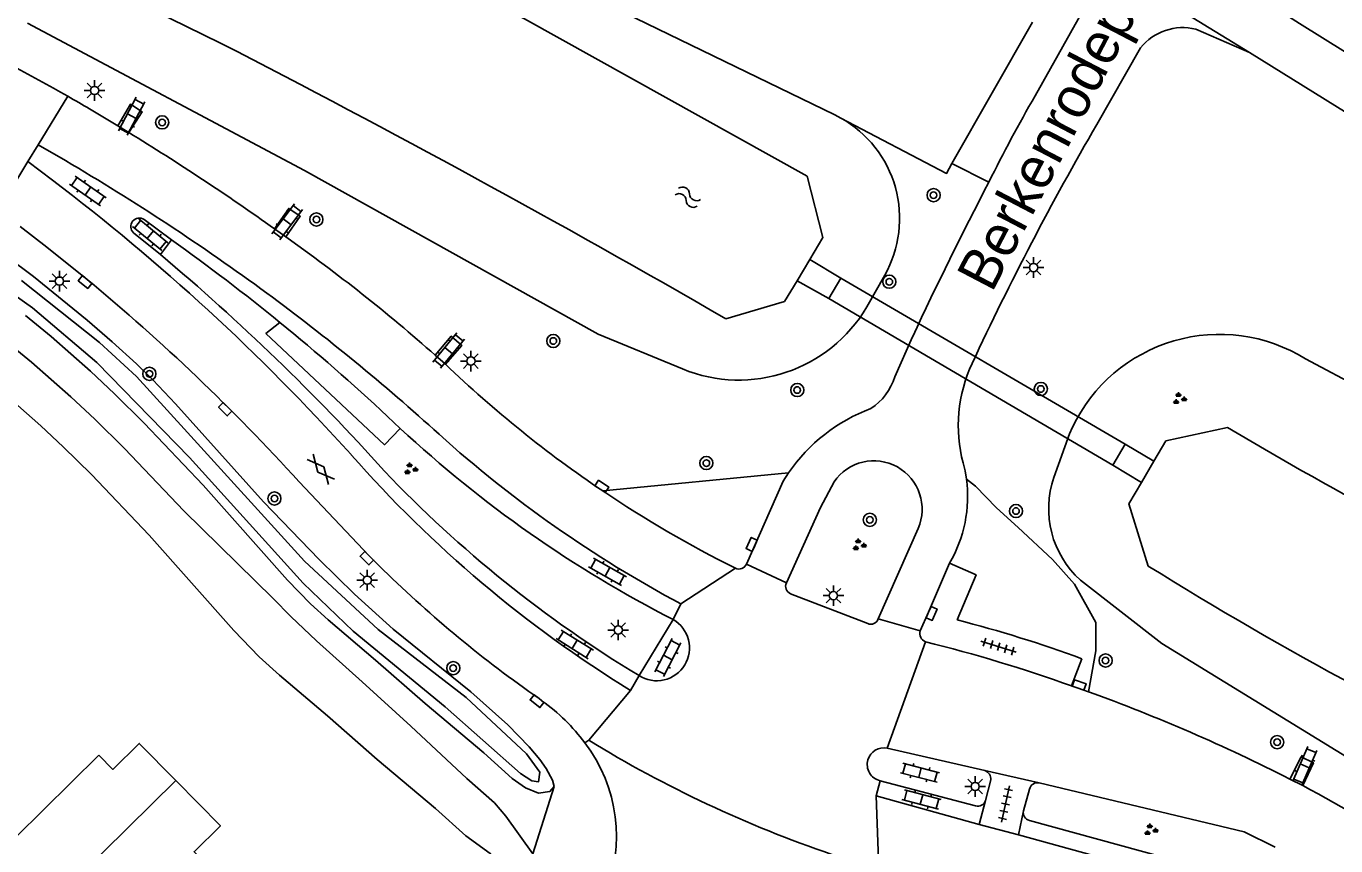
# Model space of a CAD drawing. Extents: x 128000 to 131008, y 398996 to 402500.
# Drawn here: x 129468.1 to 129547.7, y 399654.8 to 399704.6 of the extents above; entities that cross this region are included whole.
import ezdxf

# ---------------------------------------------------------------- set-up
doc = ezdxf.new("R2010")
doc.units = 0
for name, color, linetype in [('gg-anno-openbare ruimte label', 7, 'Continuous'), ('gg-bbg-gedigitaliseerde bebouwing', 7, 'Continuous'), ('gg-bbg-hoofdgebouw', 7, 'Continuous'), ('gg-bbg-tussenscheiding', 7, 'Continuous'), ('gg-knt-BGT kruinlijn', 7, 'Continuous'), ('gg-knt-bovenkant onderkant talud', 7, 'Continuous'), ('gg-knt-verharding', 7, 'Continuous'), ('gg-kntw-beschoeiing', 7, 'Continuous'), ('gg-kntw-bovenkant insteek waterloop', 7, 'Continuous'), ('gg-kntw-waterlijn', 7, 'Continuous'), ('gg-kwrk-duiker nz vlak', 7, 'Continuous'), ('gg-kwrk-uitstroombak niveau min 01', 7, 'Continuous'), ('gt-grn-groengrens', 7, 'Continuous'), ('gt-grn-groengrens NZ', 7, 'Continuous'), ('gt-grn-weggrens', 7, 'Continuous'), ('gt-symb-boom', 7, 'Continuous'), ('gt-symb-gesloten verharding', 7, 'Continuous'), ('gt-symb-groenvak', 7, 'Continuous'), ('gt-symb-klinker verharding', 7, 'Continuous'), ('gt-symb-kolk', 7, 'Continuous'), ('gt-symb-lichtmast', 7, 'Continuous'), ('gt-symb-tegel verharding', 7, 'Continuous'), ('gt-symb-watersymbool', 7, 'Continuous')]:
    doc.layers.add(name, color=color, linetype=linetype)

# ---------------------------------------------------------------- blocks, each defined once
blk = doc.blocks.new('gt0-GRVAK')
at = {"layer": 'gt-symb-groenvak'}
for p, q in [((-0.11, 0.189), (-0.228, 0.24)), ((-0.182, 0.153), (0.088, 0.153)), ((-0.091, 0.211), (-0.156, 0.322)), ((-0.047, 0.214), (-0.047, 0.393)), ((-0.004, 0.211), (0.061, 0.322)), ((0.015, 0.189), (0.133, 0.24)), ((0.262, -0.052), (0.197, 0.059)), ((0.305, -0.049), (0.305, 0.13)), ((0.349, -0.052), (0.414, 0.059)), ((-0.245, -0.228), (-0.363, -0.177)), ((-0.318, -0.264), (-0.047, -0.264)), ((-0.226, -0.206), (-0.291, -0.095)), ((-0.183, -0.203), (-0.183, -0.024)), ((-0.139, -0.206), (-0.074, -0.095)), ((-0.12, -0.228), (-0.002, -0.177)), ((0.243, -0.074), (0.125, -0.023)), ((0.17, -0.11), (0.441, -0.11)), ((0.368, -0.074), (0.486, -0.023))]:
    blk.add_line(p, q, dxfattribs=at)
blk = doc.blocks.new('gt0-BOOM')
at = {"layer": 'gt-symb-boom'}
for radius in [0.4, 0.2]:
    blk.add_circle((0, 0), radius, dxfattribs=at)
blk = doc.blocks.new('gt0-KL1')
at = {"layer": 'gt-symb-klinker verharding'}
for p, q in [((-1.15, 0.3), (1.15, 0.3)), ((-1, -0.3), (-1, 0.3)), ((-0.5, 0.3), (-0.5, 0.45)), ((0, -0.3), (0, 0.3)), ((0.5, 0.3), (0.5, 0.45)), ((1, -0.3), (1, 0.3)), ((-1.15, -0.3), (1.15, -0.3)), ((-0.5, -0.45), (-0.5, -0.3)), ((0.5, -0.45), (0.5, -0.3))]:
    blk.add_line(p, q, dxfattribs=at)
blk = doc.blocks.new('gt0-TEG1')
at = {"layer": 'gt-symb-tegel verharding'}
for p, q in [((-1.125, 0), (1.125, 0)), ((-0.9, -0.25), (-0.9, 0.25)), ((-0.45, -0.25), (-0.45, 0.25)), ((0, -0.25), (0, 0.25)), ((0.45, -0.25), (0.45, 0.25)), ((0.9, -0.25), (0.9, 0.25))]:
    blk.add_line(p, q, dxfattribs=at)
blk = doc.blocks.new('gt0-LMAST')
at = {"layer": 'gt-symb-lichtmast'}
for p, q in [((-0.182, 0.173), (-0.447, 0.438)), ((-0.005, 0.246), (-0.005, 0.621)), ((0.172, 0.173), (0.437, 0.438)), ((-0.255, -0.004), (-0.63, -0.004)), ((-0.182, -0.181), (-0.447, -0.446)), ((-0.005, -0.254), (-0.005, -0.629)), ((0.437, -0.446), (0.172, -0.181)), ((0.245, -0.004), (0.62, -0.004))]:
    blk.add_line(p, q, dxfattribs=at)
blk.add_circle((-0.005, -0.004), 0.25, dxfattribs=at)
blk = doc.blocks.new('gt0-KOLK')
at = {"layer": 'gt-symb-kolk'}
blk.add_lwpolyline([(0, 0), (0.375, 0), (0.375, 0.4), (-0.375, 0.4), (-0.375, 0), (0, 0)], dxfattribs=at)
blk = doc.blocks.new('gt0-WA')
at = {"layer": 'gt-symb-watersymbool'}
for centre, start, end in [((-0.323, 0.022), 28.07249, 151.92751), ((0.427, 0.422), 208.07248, 331.92751), ((-0.323, -0.428), 28.07249, 151.92751), ((0.427, -0.028), 208.07248, 331.92751)]:
    blk.add_arc(centre, 0.425, start, end, dxfattribs=at)
blk = doc.blocks.new('gt0-GESVH1')
at = {"layer": 'gt-symb-gesloten verharding'}
for p, q in [((-0.992, -0.261), (0.008, 0.239)), ((0.008, -0.261), (-0.992, 0.239)), ((0.008, 0.239), (1.008, -0.261)), ((1.008, 0.239), (0.008, -0.261))]:
    blk.add_line(p, q, dxfattribs=at)

msp = doc.modelspace()

# ---------------------------------------------------------------- linework, layer by layer
at = {"layer": 'gg-bbg-gedigitaliseerde bebouwing'}
for points in [[(129477.179, 399658.796), (129474.95, 399661.057), (129473.349, 399659.479), (129472.5, 399660.34)], [(129477.179, 399658.796), (129479.879, 399656.057), (129478.277, 399654.478), (129478.65, 399654.1)]]:
    msp.add_lwpolyline(points, dxfattribs=at)
at = {"layer": 'gg-bbg-hoofdgebouw'}
msp.add_lwpolyline([(129472.5, 399660.34), (129467.44, 399655.36), (129464.626, 399658.224)], dxfattribs=at)
at = {"layer": 'gg-bbg-tussenscheiding'}
msp.add_line((129465.105, 399646.93), (129477.179, 399658.796), dxfattribs=at)
at = {"layer": 'gg-knt-BGT kruinlijn'}
for p, q in [((129517.222, 399699.23), (129501.42, 399706.91)), ((129468.16, 399704.8), (129484.99, 399695.86)), ((129517.582, 399699.042), (129517.222, 399699.23)), ((129484.99, 399695.86), (129502.83, 399685.92)), ((129519.165, 399687.572), (129520.25, 399689.5)), ((129502.83, 399685.92), (129507.96, 399683.8)), ((129545.827, 399684.412), (129549.337, 399682.557)), ((129531.49, 399679.86), (129530.529, 399677.209)), ((129531.669, 399680.26), (129531.49, 399679.86)), ((129532.14, 399670.98), (129537.1, 399667.13)), ((129537.1, 399667.13), (129556.99, 399654.91))]:
    msp.add_line(p, q, dxfattribs=at)
for centre, radius, start, end in [((129514.164, 399692.942), 6.992, 330.50898, 60.73364), ((129511.386, 399692.15), 9.026, 247.68959, 329.52052), ((129540.603, 399676.011), 9.893, 58.12557, 154.56322), ((129536.052, 399675.315), 5.839, 161.06697, 227.93426)]:
    msp.add_arc(centre, radius, start, end, dxfattribs=at)
at = {"layer": 'gg-knt-bovenkant onderkant talud'}
msp.add_lwpolyline([(129497.496, 399652.356), (129496.274, 399654.373), (129494.792, 399655.434), (129492.946, 399657.102), (129489.4, 399660.079), (129486.378, 399662.722), (129483.473, 399665.192), (129482.243, 399666.313), (129480.686, 399667.913), (129475.539, 399673.701), (129472.042, 399677.381), (129470.329, 399679.073), (129468.966, 399680.355), (129466.694, 399682.356)], dxfattribs=at)
at = {"layer": 'gg-knt-verharding'}
for p, q in [((129532.48, 399705.883), (129529.387, 399700.383)), ((129542.421, 399703.024), (129539.16, 399704.438)), ((129533.141, 399698.655), (129535.796, 399703.302)), ((129471.922, 399699.598), (129473.638, 399698.565)), ((129473.638, 399698.565), (129474.308, 399698.158)), ((129468.179, 399696.392), (129468.801, 399697.41)), ((129468.801, 399697.41), (129470.456, 399696.455)), ((129469.67, 399695.277), (129468.179, 399696.392)), ((129475.244, 399692.877), (129476.907, 399691.639)), ((129483.848, 399691.823), (129483.167, 399692.309)), ((129476.23, 399690.748), (129474.602, 399692.073)), ((129476.907, 399691.639), (129476.23, 399690.748)), ((129520.864, 399683.327), (129521.935, 399685.742)), ((129493.553, 399684.093), (129492.937, 399684.633)), ((129490.808, 399680.192), (129490.034, 399680.922)), ((129519.847, 399668.612), (129522.28, 399674.101)), ((129514.522, 399670.142), (129519.216, 399668.335)), ((129507.861, 399669.531), (129507.389, 399668.58)), ((129505.321, 399665.17), (129507.389, 399668.58)), ((129532.231, 399666.199), (129531.606, 399664.55)), ((129505.321, 399665.17), (129504.795, 399664.277)), ((129531.606, 399664.55), (129532.64, 399664.189)), ((129499.439, 399663.624), (129499.242, 399663.777)), ((129502.262, 399661.248), (129502.022, 399661.086)), ((129520.404, 399660.766), (129526.339, 399659.4)), ((129526.339, 399659.4), (129529.641, 399658.659)), ((129526.691, 399658.838), (129526.378, 399657.587)), ((129545.662, 399658.498), (129544.869, 399658.889)), ((129519.965, 399658.785), (129519.723, 399657.864)), ((129519.965, 399658.785), (129525.774, 399657.268)), ((129529.054, 399658.284), (129528.682, 399656.952)), ((129519.723, 399657.864), (129525.996, 399656.136)), ((129525.996, 399656.136), (129526.378, 399657.587)), ((129528.384, 399655.503), (129528.682, 399656.952)), ((129528.384, 399655.503), (129525.996, 399656.136)), ((129529.041, 399656.366), (129543.189, 399652.513))]:
    msp.add_line(p, q, dxfattribs=at)
for points in [[(129621.32, 399657.533), (129545.453, 399704.782), (129532.818, 399712.829)], [(129711.66, 399597.884), (129657.196, 399631.73), (129618.769, 399655.561), (129582.315, 399678.253), (129542.421, 399703.024)], [(129473.638, 399698.565), (129474.407, 399699.882), (129475.122, 399699.426), (129474.308, 399698.158)], [(129483.167, 399692.309), (129484.037, 399693.552), (129484.73, 399693.074), (129483.848, 399691.823)], [(129467.702, 399692.448), (129469.329, 399691.205), (129471.78, 399689.236)], [(129492.937, 399684.633), (129493.91, 399685.783), (129494.548, 399685.226), (129493.553, 399684.093)], [(129525.017, 399678.092), (129525.131, 399677.606), (129525.214, 399677.115)], [(129511.847, 399671.942), (129514.083, 399676.978), (129514.407, 399677.484)], [(129489.792, 399671.586), (129488.916, 399672.449), (129484.657, 399676.949)], [(129517.171, 399676.953), (129516.347, 399675.391), (129514.275, 399670.802)], [(129524.188, 399671.995), (129522.917, 399669.028), (129522.408, 399667.887)], [(129524.188, 399671.995), (129525.808, 399671.289), (129524.648, 399668.556)], [(129544.869, 399658.889), (129545.571, 399660.237), (129546.308, 399659.877), (129545.662, 399658.498)], [(129543.982, 399654.761), (129542.092, 399655.678), (129529.641, 399658.659)], [(129528.384, 399655.503), (129544.778, 399650.987), (129545.026, 399652.005)]]:
    msp.add_lwpolyline(points, dxfattribs=at)
for centre, radius, start, end in [((129538.364, 399701.246), 3.289, 75.99577, 141.32318), ((129413.952, 399601.355), 114.071, 60.2214, 64.28527), ((129414.211, 399601.761), 113.59, 59.46504, 60.2333), ((129614.677, 399651.306), 98.402, 150.08334, 153.53758), ((129692.21, 399606.4), 183.886, 149.88742, 154.9924), ((129400.269, 399576.383), 142.516, 54.43151, 58.70031), ((129398.36, 399573.412), 142.609, 53.7423, 59.63233), ((129390.351, 399590.775), 131.195, 42.0191, 52.80096), ((129747.834, 399580.003), 249.421, 152.50477, 154.9167), ((129474.948, 399692.455), 0.515, 54.99742, 227.78733), ((129403.622, 399588.488), 126.534, 50.85595, 54.60742), ((129422.806, 399605.319), 105.873, 48.51626, 54.79109), ((129389.891, 399587.72), 134.422, 41.96298, 50.03653), ((129392.833, 399593.607), 124.006, 42.22775, 50.45849), ((129403.887, 399581.528), 132.797, 47.75217, 53.59395), ((129403.577, 399588.413), 126.621, 46.93675, 50.86169), ((129543.001, 399735.68), 71.458, 226.21298, 236.06795), ((129533.625, 399680.36), 8.902, 154.91054, 194.76387), ((129517.422, 399684.397), 3.605, 303.47663, 342.73626), ((129523.016, 399671.614), 10.42, 110.24755, 145.71302), ((129540.907, 399734.086), 73.583, 227.0896, 242.90178), ((129542.78, 399734.964), 74.168, 228.01939, 241.91285), ((129544.247, 399728.279), 75.185, 221.36409, 238.34954), ((129519.588, 399675.28), 2.939, 336.3431, 145.31372), ((129543.799, 399728.926), 74.467, 223.56925, 238.88846), ((129543.001, 399735.665), 71.446, 236.06086, 243.54914), ((129517.333, 399676.031), 7.955, 329.50809, 7.82901), ((129541.214, 399724.191), 73.563, 225.6518, 235.211), ((129511.396, 399672.139), 0.492, 243.59899, 336.42214), ((129514.726, 399670.595), 0.496, 155.28883, 245.74713), ((129506.393, 399666.852), 1.995, 328.78839, 60.04426), ((129519.403, 399668.767), 0.47, 246.58842, 340.81316), ((129505.974, 399595.101), 75.792, 69.73048, 75.73622), ((129522.919, 399667.729), 0.535, 162.79834, 248.64257), ((129499.602, 399574.577), 95.496, 70.41939, 75.98811), ((129506.393, 399666.852), 1.994, 237.4743, 328.78592), ((129493.028, 399654.516), 11.137, 36.14738, 54.85955), ((129496.647, 399564.383), 106.098, 62.96713, 70.16943), ((129540.962, 399724.487), 74.141, 238.5352, 251.17095), ((129494.608, 399655.396), 9.346, 337.34583, 37.50803), ((129520.204, 399659.771), 1.015, 78.61698, 163.81118), ((129520.204, 399659.771), 1.015, 163.83613, 256.38998), ((129526.195, 399658.918), 0.503, 350.7878, 73.33287), ((129529.546, 399658.16), 0.508, 79.26108, 165.88318), ((129486.545, 399548.584), 124.803, 57.80518, 61.72638), ((129525.916, 399657.731), 0.484, 252.99967, 342.68149), ((129529.196, 399656.864), 0.521, 170.27256, 252.71304)]:
    msp.add_arc(centre, radius, start, end, dxfattribs=at)
at = {"layer": 'gg-kntw-beschoeiing'}
for points in [[(129393.768, 399757.881), (129408.47, 399750.28), (129482.83, 399713.05), (129498.35, 399705.07), (129515.53, 399695.51)], [(129393.768, 399757.881), (129408.47, 399750.28), (129482.83, 399713.05), (129498.35, 399705.07), (129515.53, 399695.51)], [(129479.89, 399703.6), (129444.06, 399721.15), (129425.31, 399730.64), (129388.713, 399749.457)], [(129479.89, 399703.6), (129444.06, 399721.15), (129425.31, 399730.64), (129388.713, 399749.457)], [(129515.53, 399695.51), (129516.5, 399691.78), (129515.7, 399690.45)], [(129515.53, 399695.51), (129516.5, 399691.78), (129515.7, 399690.45)], [(129514.926, 399689.163), (129514.16, 399687.89), (129510.597, 399686.852)], [(129514.926, 399689.163), (129514.16, 399687.89), (129510.597, 399686.852)], [(129536.608, 399678.191), (129537.34, 399679.43), (129541.074, 399680.239)], [(129536.608, 399678.191), (129537.34, 399679.43), (129541.074, 399680.239)], [(129541.074, 399680.239), (129543.334, 399678.92), (129545.611, 399677.618)], [(129541.074, 399680.239), (129543.334, 399678.92), (129545.611, 399677.618)], [(129536.27, 399671.83), (129535.08, 399675.6), (129535.852, 399676.909)], [(129536.27, 399671.83), (129535.08, 399675.6), (129535.852, 399676.909)]]:
    msp.add_lwpolyline(points, dxfattribs=at)
for centre, radius, start, end in [((129143.758, 399050.787), 734.268, 60.026581, 62.756161), ((129143.758, 399050.787), 734.268, 60.026581, 62.756161), ((129693.374, 399938.565), 299.878, 240.47898, 244.9199), ((129693.374, 399938.565), 299.878, 240.47898, 244.9199), ((129660.152, 399870.88), 234.451, 238.10326, 245.2332), ((129660.152, 399870.88), 234.451, 238.10326, 245.2332)]:
    msp.add_arc(centre, radius, start, end, dxfattribs=at)
at = {"layer": 'gg-kntw-bovenkant insteek waterloop'}
for points in [[(129466.929, 399690.612), (129468.527, 399689.41), (129471.785, 399686.769), (129473.298, 399685.458), (129474.77, 399684.104), (129475.764, 399683.13), (129477.145, 399681.685), (129482.496, 399675.726), (129485.882, 399672.22), (129488.024, 399670.118), (129490.379, 399667.992), (129495.108, 399664.184), (129497.344, 399662.189), (129498.647, 399660.853), (129499.289, 399660.082), (129499.673, 399659.532), (129500.065, 399658.831), (129500.161, 399658.431)], [(129500.161, 399658.431), (129499.909, 399658.134), (129499.211, 399658.041), (129498.416, 399658.347), (129497.606, 399658.927), (129495.888, 399660.48), (129492.314, 399663.48), (129489.303, 399666.114), (129486.433, 399668.554), (129485.359, 399669.533), (129483.966, 399670.964), (129478.837, 399676.733), (129475.24, 399680.517), (129473.438, 399682.298), (129471.981, 399683.668), (129469.589, 399685.774), (129468.037, 399687.038)]]:
    msp.add_lwpolyline(points, dxfattribs=at)
at = {"layer": 'gg-kntw-waterlijn'}
for points in [[(129354.956, 399715.391), (129359.492, 399717.304), (129367.753, 399719.971), (129370.387, 399720.693), (129375.408, 399721.732), (129380.335, 399722.157), (129382.703, 399722.178), (129386.38, 399722.331), (129395.27, 399721.66), (129405.188, 399719.69), (129411.692, 399717.672), (129418.301, 399714.837), (129436.87, 399706.051), (129447.649, 399700.729), (129454.617, 399696.657), (129459.922, 399693.557), (129468.467, 399687.516), (129472.369, 399684.197), (129478, 399678.414), (129484.915, 399670.791), (129487.942, 399667.879), (129493.532, 399663.282)], [(129493.532, 399663.282), (129498.121, 399659.235), (129498.811, 399658.78), (129499.213, 399658.722), (129499.282, 399659.303), (129498.489, 399660.43), (129494.809, 399663.834), (129489.47, 399667.979), (129484.991, 399672.126), (129477.68, 399680.163), (129474.788, 399683.343), (129472.523, 399685.402), (129467.786, 399689.165)]]:
    msp.add_lwpolyline(points, dxfattribs=at)
at = {"layer": 'gg-kwrk-duiker nz vlak'}
for p, q in [((129534.87, 399679.23), (129517.58, 399689.31)), ((129516.85, 399688.08), (129534.12, 399677.96))]:
    msp.add_line(p, q, dxfattribs=at)
at = {"layer": 'gg-kwrk-uitstroombak niveau min 01'}
for p, q in [((129515.7, 399690.45), (129514.926, 399689.163)), ((129517.58, 399689.31), (129515.7, 399690.45)), ((129514.926, 399689.163), (129516.85, 399688.08)), ((129516.85, 399688.08), (129517.58, 399689.31)), ((129534.12, 399677.96), (129534.87, 399679.23)), ((129534.87, 399679.23), (129536.608, 399678.191)), ((129535.852, 399676.909), (129534.12, 399677.96)), ((129535.852, 399676.909), (129536.608, 399678.191))]:
    msp.add_line(p, q, dxfattribs=at)
at = {"layer": 'gt-grn-groengrens'}
for p, q in [((129529.235, 399704.86), (129524.337, 399696.287)), ((129524.337, 399696.287), (129526.585, 399695.155)), ((129503.112, 399676.391), (129514.407, 399677.484))]:
    msp.add_line(p, q, dxfattribs=at)
for points in [[(129517.582, 399699.042), (129524.008, 399695.682), (129524.337, 399696.287)], [(129490.808, 399680.192), (129489.852, 399679.193), (129482.64, 399685.945), (129483.499, 399686.623)], [(129466.846, 399685.482), (129468.398, 399684.218), (129470.79, 399682.112), (129472.247, 399680.742), (129474.049, 399678.961), (129477.646, 399675.177), (129483.081, 399669.866), (129484.168, 399668.772), (129485.724, 399667.276), (129488.489, 399664.798), (129491.455, 399662.106), (129494.862, 399658.924), (129496.543, 399657.443), (129497.225, 399656.634), (129498.874, 399654.343)], [(129532.64, 399664.189), (129533.081, 399666.679), (129533.081, 399668.399), (129531.784, 399670.719), (129530.453, 399672.221), (129528.371, 399674.168), (129527.039, 399675.363), (129525.777, 399676.673), (129525.214, 399677.115)]]:
    msp.add_lwpolyline(points, dxfattribs=at)
at = {"layer": 'gt-grn-groengrens NZ'}
msp.add_line((129498.874, 399654.343), (129500.161, 399658.431), dxfattribs=at)
at = {"layer": 'gt-grn-weggrens'}
for p, q in [((129531.023, 399710.011), (129542.421, 399703.024)), ((129468.801, 399697.41), (129470.605, 399700.363)), ((129468.179, 399696.392), (129466.368, 399693.428)), ((129507.861, 399669.531), (129511.177, 399671.698)), ((129514.275, 399670.802), (129511.847, 399671.942)), ((129519.847, 399668.612), (129522.408, 399667.887)), ((129522.724, 399667.231), (129520.404, 399660.766)), ((129502.262, 399661.248), (129504.795, 399664.277)), ((129519.723, 399657.864), (129519.902, 399653.401))]:
    msp.add_line(p, q, dxfattribs=at)

# ---------------------------------------------------------------- block references
at = {"layer": 'gt-symb-boom'}
for p in [(129476.337, 399698.778), (129523.223, 399694.356), (129485.712, 399692.882), (129520.531, 399689.099), (129500.111, 399685.499), (129475.562, 399683.501), (129514.938, 399682.521), (129529.741, 399682.584), (129509.411, 399678.085), (129483.16, 399675.931), (129528.23, 399675.171), (129519.344, 399674.632), (129494.031, 399665.63), (129533.676, 399666.092), (129544.101, 399661.132)]:
    msp.add_blockref('gt0-BOOM', p, dxfattribs=at)
at = {"layer": 'gt-symb-gesloten verharding', "rotation": -49.622370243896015}
msp.add_blockref('gt0-GESVH1', (129485.984, 399677.714), dxfattribs=at)
at = {"layer": 'gt-symb-groenvak'}
for p in [(129538.147, 399681.989), (129491.424, 399677.719), (129518.685, 399673.101), (129536.407, 399655.796)]:
    msp.add_blockref('gt0-GRVAK', p, dxfattribs=at)
at = {"layer": 'gt-symb-klinker verharding'}
for p, rotation in [((129474.489, 399699.148), 61.974683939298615), ((129471.826, 399694.612), 144.97512672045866), ((129483.934, 399692.74), 53.04987226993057), ((129475.613, 399691.949), -39.35795692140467), ((129493.754, 399684.918), 50.51713597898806), ((129503.407, 399671.478), -29.28282857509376), ((129501.41, 399667.067), -32.08436154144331), ((129507.069, 399666.277), 62.53777281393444), ((129545.779, 399659.693), 66.79388541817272), ((129522.396, 399659.275), -14.717311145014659), ((129522.489, 399657.651), -14.71731114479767)]:
    msp.add_blockref('gt0-KL1', p, dxfattribs=dict(at, rotation=rotation))
at = {"layer": 'gt-symb-kolk'}
for p, rotation in [((129471.78, 399689.236), 140.84774132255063), ((129480.313, 399681.498), 135.16208098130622), ((129502.95, 399676.5), -34.11906284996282), ((129512.348, 399673.064), 65.9211627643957), ((129488.916, 399672.449), 135.44539991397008), ((129522.917, 399669.028), -113.20611458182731), ((129532.007, 399664.415), -18.54366933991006), ((129499.242, 399663.777), 142.06473674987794)]:
    msp.add_blockref('gt0-KOLK', p, dxfattribs=dict(at, rotation=rotation))
at = {"layer": 'gt-symb-lichtmast'}
for p in [(129472.235, 399700.72), (129529.302, 399689.963), (129470.1, 399689.14), (129495.107, 399684.283), (129488.808, 399670.977), (129517.138, 399670.035), (129504.061, 399667.945), (129525.756, 399658.443)]:
    msp.add_blockref('gt0-LMAST', p, dxfattribs=at)
at = {"layer": 'gt-symb-tegel verharding'}
for p, rotation in [((129527.175, 399666.93), -17.40188791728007), ((129527.592, 399657.373), 77.99329169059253)]:
    msp.add_blockref('gt0-TEG1', p, dxfattribs=dict(at, rotation=rotation))
at = {"layer": 'gt-symb-watersymbool', "rotation": -27.000654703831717}
msp.add_blockref('gt0-WA', (129508.245, 399694.26), dxfattribs=at)

# ---------------------------------------------------------------- texts
at = {"layer": 'gg-anno-openbare ruimte label'}
msp.add_text('Berkenrodepad', height=2.5, rotation=62.4, dxfattribs=at).set_placement((129526.762, 399688.382))

doc.saveas('drawing.dxf')
